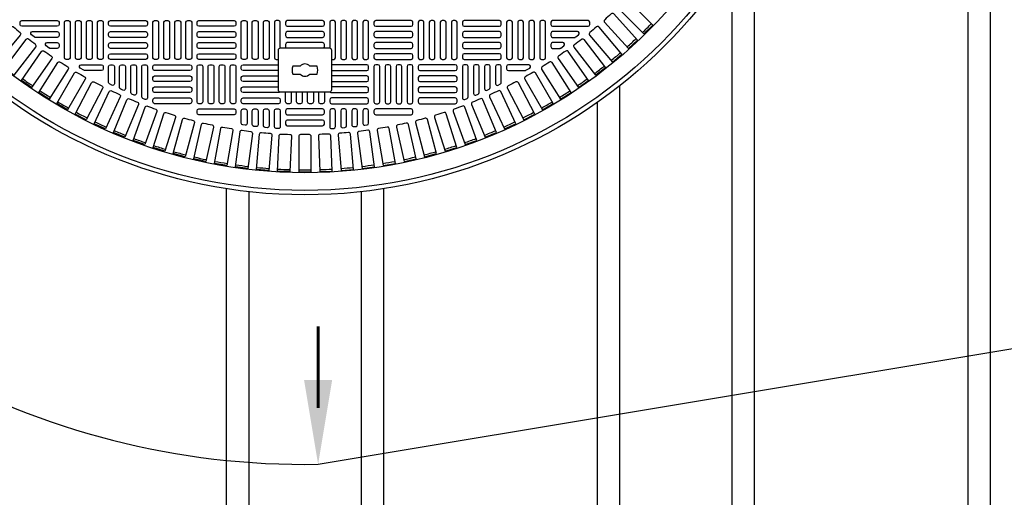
# Model space of a CAD drawing. Extents: x -169 to 2224, y 0 to 2796.
# Tile 463 of 530: x 1517 to 1561, y 1443 to 1464. Entities that reach past the tile are written whole.
import ezdxf

# ---------------------------------------------------------------- set-up
doc = ezdxf.new("R2010")
doc.units = 0
doc.header["$MEASUREMENT"] = 0
for name, color, linetype in [('TANK-MANHOLE-COVER-40', 2, 'CONTINUOUS'), ('TANK-MANHOLE-COVER-HATCH-40', 252, 'CONTINUOUS'), ('TANK-SLOPE', 3, 'CONTINUOUS'), ('TANK-UST-RIB', 7, 'CONTINUOUS')]:
    doc.layers.add(name, color=color, linetype=linetype)

msp = doc.modelspace()

# ---------------------------------------------------------------- linework, layer by layer
at = {"layer": 'TANK-MANHOLE-COVER-40', "color": 2, "linetype": 'Continuous', "flags": 128}
for points in [[(1528.43966, 1460.94829, -0.41421356), (1528.34124, 1461.04672), (1528.34124, 1462.81837, -0.41421356), (1528.43966, 1462.9168), (1530.60502, 1462.9168, -0.41421356), (1530.70344, 1462.81837), (1530.70344, 1461.04672, -0.41421356), (1530.60502, 1460.94829)], [(1529.73344, 1461.75538), (1530.06502, 1461.75538, 0.15910028), (1530.06502, 1462.10971), (1529.73344, 1462.10971, 0.4662524), (1529.31124, 1462.10971), (1528.97966, 1462.10971, 0.15910028), (1528.97966, 1461.75538), (1529.31124, 1461.75538, 0.4662524)]]:
    msp.add_lwpolyline(points, format="xyb", close=True, dxfattribs=at)
at = {"layer": 'TANK-MANHOLE-COVER-40', "color": 4, "linetype": 'Continuous'}
msp.add_circle((1529.52234, 1479.01916), 22.63902, dxfattribs=at)
at = {"layer": 'TANK-MANHOLE-COVER-40', "color": 1, "linetype": 'Continuous'}
msp.add_circle((1529.52234, 1479.01916), 22.44094, dxfattribs=at)
at = {"layer": 'TANK-MANHOLE-COVER-40', "color": 2, "linetype": 'Continuous'}
msp.add_circle((1529.52234, 1479.01916), 21.65354, dxfattribs=at)
at = {"layer": 'TANK-MANHOLE-COVER-HATCH-40', "linetype": 'Continuous'}
for points in [[(1543.7746, 1465.04419, -0.00491171), (1543.49731, 1464.7669, 0.41709369), (1543.49676, 1464.655), (1544.61099, 1463.54076), (1545.00074, 1463.9305), (1543.8865, 1465.04474, 0.41709369), (1543.7746, 1465.04419)], [(1516.54231, 1463.8552, 0.00491171), (1516.84272, 1463.60313, -0.41709369), (1516.85302, 1463.49171), (1515.84013, 1462.2846), (1515.4179, 1462.63889), (1516.43079, 1463.846, -0.41709369), (1516.54231, 1463.8552)], [(1528.41998, 1462.91472), (1528.41998, 1464.05853), (1528.41998, 1464.05853, 0.41421356), (1528.34124, 1464.13727), (1528.24281, 1464.13727), (1528.24281, 1464.13727, 0.41421356), (1528.16407, 1464.05853), (1528.16407, 1462.48373), (1528.16407, 1462.48373, 0.41421356), (1528.24281, 1462.40499), (1528.34124, 1462.40499), (1528.34124, 1462.40499)], [(1530.70344, 1462.40499), (1530.70344, 1462.40499), (1530.80187, 1462.40499, 0.41421356), (1530.88061, 1462.48373), (1530.88061, 1462.48373), (1530.88061, 1464.05853, 0.41421356), (1530.80187, 1464.13727), (1530.80187, 1464.13727), (1530.70344, 1464.13727, 0.41421356), (1530.6247, 1464.05853), (1530.6247, 1464.05853), (1530.6247, 1462.91472)], [(1542.50237, 1463.8552, -0.00491171), (1542.20196, 1463.60313, 0.41709369), (1542.19166, 1463.49171), (1543.20455, 1462.2846), (1543.62678, 1462.63889), (1542.61389, 1463.846, 0.41709369), (1542.50237, 1463.8552)], [(1517.2161, 1463.30346, 0.41709369), (1517.10509, 1463.28939), (1516.14582, 1462.03925), (1516.5831, 1461.70371), (1517.54237, 1462.95386, 0.41709369), (1517.52722, 1463.06473, -0.00491171), (1517.2161, 1463.30346)], [(1517.51806, 1463.38924, -0.16819223), (1517.46938, 1463.40609), (1517.34425, 1463.50452, -0.71204699), (1517.39294, 1463.64514), (1518.49872, 1463.64514), (1518.49872, 1463.64514, -0.41421356), (1518.57746, 1463.5664), (1518.57746, 1463.46798), (1518.57746, 1463.46798, -0.41421356), (1518.49872, 1463.38924), (1517.4908, 1463.38924)], [(1541.52662, 1463.38924, 0.16819223), (1541.5753, 1463.40609), (1541.70042, 1463.50452, 0.71204699), (1541.65174, 1463.64514), (1540.54596, 1463.64514), (1540.54596, 1463.64514, 0.41421356), (1540.46722, 1463.5664), (1540.46722, 1463.46798), (1540.46722, 1463.46798, 0.41421356), (1540.54596, 1463.38924), (1541.55388, 1463.38924)], [(1541.82857, 1463.30346, -0.41709369), (1541.93959, 1463.28939), (1542.89885, 1462.03925), (1542.46157, 1461.70371), (1541.5023, 1462.95386, -0.41709369), (1541.51746, 1463.06473, 0.00491171), (1541.82857, 1463.30346)], [(1518.18416, 1462.89711, -0.15754945), (1518.13808, 1462.912), (1518.00168, 1463.01042, -0.72778796), (1518.04775, 1463.15302), (1518.49872, 1463.15302), (1518.49872, 1463.15302, -0.41421356), (1518.57746, 1463.07428), (1518.57746, 1462.97585), (1518.57746, 1462.97585, -0.41421356), (1518.49872, 1462.89711), (1518.15872, 1462.89711)], [(1530.36182, 1462.9168, 0.21525044), (1530.38848, 1462.97585), (1530.38848, 1463.07428, 0.41421356), (1530.30974, 1463.15302), (1528.73494, 1463.15302, 0.41421356), (1528.6562, 1463.07428), (1528.6562, 1462.97585, 0.21525044), (1528.68285, 1462.9168)], [(1540.86052, 1462.89711, 0.15754945), (1540.90659, 1462.912), (1541.043, 1463.01042, 0.72778796), (1540.99692, 1463.15302), (1540.54596, 1463.15302), (1540.54596, 1463.15302, 0.41421356), (1540.46722, 1463.07428), (1540.46722, 1462.97585), (1540.46722, 1462.97585, 0.41421356), (1540.54596, 1462.89711), (1540.88596, 1462.89711)], [(1517.91333, 1462.78162, 0.00491171), (1518.23456, 1462.55669, -0.41709369), (1518.25453, 1462.44659), (1517.35071, 1461.15579), (1516.89921, 1461.47194), (1517.80303, 1462.76273, -0.41709369), (1517.91333, 1462.78162)], [(1541.13135, 1462.78162, -0.00491171), (1540.81012, 1462.55669, 0.41709369), (1540.79014, 1462.44659), (1541.69397, 1461.15579), (1542.14547, 1461.47194), (1541.24164, 1462.76273, 0.41709369), (1541.13135, 1462.78162)], [(1518.63265, 1462.2907, 0.00491171), (1518.96339, 1462.08, -0.41709369), (1518.98814, 1461.97087), (1518.14148, 1460.64188), (1517.67662, 1460.93803), (1518.52328, 1462.26702, -0.41709369), (1518.63265, 1462.2907)], [(1519.72415, 1461.91286, -0.1342636), (1519.68408, 1461.92382), (1519.51758, 1462.02224, -0.76325856), (1519.55765, 1462.16877), (1520.46722, 1462.16877), (1520.46722, 1462.16877, -0.41421356), (1520.54596, 1462.09003), (1520.54596, 1461.9916), (1520.54596, 1461.9916, -0.41421356), (1520.46722, 1461.91286), (1519.70262, 1461.91286)], [(1528.34124, 1461.91286), (1526.76643, 1461.91286, -0.41421356), (1526.68769, 1461.9916), (1526.68769, 1462.09003, -0.41421356), (1526.76643, 1462.16877), (1528.34124, 1462.16877)], [(1530.70344, 1461.91286), (1532.27824, 1461.91286, 0.41421356), (1532.35698, 1461.9916), (1532.35698, 1462.09003, 0.41421356), (1532.27824, 1462.16877), (1530.70344, 1462.16877)], [(1539.32052, 1461.91286, 0.1342636), (1539.36059, 1461.92382), (1539.5271, 1462.02224, 0.76325856), (1539.48703, 1462.16877), (1538.57746, 1462.16877), (1538.57746, 1462.16877, 0.41421356), (1538.49872, 1462.09003), (1538.49872, 1461.9916), (1538.49872, 1461.9916, 0.41421356), (1538.57746, 1461.91286), (1539.34206, 1461.91286)], [(1540.41203, 1462.2907, -0.00491171), (1540.08129, 1462.08, 0.41709369), (1540.05653, 1461.97087), (1540.90319, 1460.64188), (1541.36806, 1460.93803), (1540.5214, 1462.26702, 0.41709369), (1540.41203, 1462.2907)], [(1519.3727, 1461.83162, 0.00491171), (1519.71231, 1461.63554, -0.41709369), (1519.74181, 1461.5276), (1518.95392, 1460.16294), (1518.47658, 1460.43853), (1519.26447, 1461.80319, -0.41709369), (1519.3727, 1461.83162)], [(1528.34124, 1461.42073), (1526.76643, 1461.42073, -0.41421356), (1526.68769, 1461.49947), (1526.68769, 1461.5979, -0.41421356), (1526.76643, 1461.67664), (1528.34124, 1461.67664)], [(1530.70344, 1461.42073), (1532.27824, 1461.42073, 0.41421356), (1532.35698, 1461.49947), (1532.35698, 1461.5979, 0.41421356), (1532.27824, 1461.67664), (1530.70344, 1461.67664)], [(1539.67198, 1461.83162, -0.00491171), (1539.33236, 1461.63554, 0.41709369), (1539.30287, 1461.5276), (1540.09076, 1460.16294), (1540.56809, 1460.43853), (1539.78021, 1461.80319, 0.41709369), (1539.67198, 1461.83162)], [(1520.13207, 1461.40526, 0.00491171), (1520.47991, 1461.22418, -0.41709369), (1520.51409, 1461.11763), (1519.78648, 1459.7199), (1519.29757, 1459.97441), (1520.02518, 1461.37213, -0.41709369), (1520.13207, 1461.40526)], [(1528.40106, 1460.95615, -0.21912867), (1528.34124, 1460.92861), (1526.76643, 1460.92861), (1526.76643, 1460.92861, -0.41421356), (1526.68769, 1461.00735), (1526.68769, 1461.10577), (1526.68769, 1461.10577, -0.41421356), (1526.76643, 1461.18451), (1528.34124, 1461.18451), (1528.34124, 1461.18451)], [(1530.64362, 1460.95615, 0.21912867), (1530.70344, 1460.92861), (1532.27824, 1460.92861), (1532.27824, 1460.92861, 0.41421356), (1532.35698, 1461.00735), (1532.35698, 1461.10577), (1532.35698, 1461.10577, 0.41421356), (1532.27824, 1461.18451), (1530.70344, 1461.18451), (1530.70344, 1461.18451)], [(1538.91261, 1461.40526, -0.00491171), (1538.56476, 1461.22418, 0.41709369), (1538.53059, 1461.11763), (1539.2582, 1459.7199), (1539.7471, 1459.97441), (1539.01949, 1461.37213, 0.41709369), (1538.91261, 1461.40526)], [(1520.90931, 1461.01242, 0.00491171), (1521.26472, 1460.84669, -0.41709369), (1521.30351, 1460.74173), (1520.63756, 1459.3136), (1520.13802, 1459.54654), (1520.80397, 1460.97467, -0.41709369), (1520.90931, 1461.01242)], [(1528.9121, 1460.94829), (1528.9121, 1460.51522, -0.41421356), (1528.83336, 1460.43648), (1528.73494, 1460.43648, -0.41421356), (1528.6562, 1460.51522), (1528.6562, 1460.94829)], [(1529.40423, 1460.94829), (1529.40423, 1460.51522, -0.41421356), (1529.32549, 1460.43648), (1529.22706, 1460.43648, -0.41421356), (1529.14832, 1460.51522), (1529.14832, 1460.94829)], [(1529.89635, 1460.94829), (1529.89635, 1460.51522, -0.41421356), (1529.81761, 1460.43648), (1529.71919, 1460.43648, -0.41421356), (1529.64045, 1460.51522), (1529.64045, 1460.94829)], [(1530.38848, 1460.94829), (1530.38848, 1460.51522, -0.41421356), (1530.30974, 1460.43648), (1530.21131, 1460.43648, -0.41421356), (1530.13257, 1460.51522), (1530.13257, 1460.94829)], [(1538.13536, 1461.01242, -0.00491171), (1537.77995, 1460.84669, 0.41709369), (1537.74116, 1460.74173), (1538.40711, 1459.3136), (1538.90665, 1459.54654), (1538.2407, 1460.97467, 0.41709369), (1538.13536, 1461.01242)], [(1521.70295, 1460.65387, 0.00491171), (1522.06526, 1460.5038, -0.41709369), (1522.10859, 1460.40062), (1521.50556, 1458.9448), (1520.99634, 1459.15573), (1521.59936, 1460.61155, -0.41709369), (1521.70295, 1460.65387)], [(1522.51148, 1460.33027, 0.00491171), (1522.87998, 1460.19615, -0.41709369), (1522.92777, 1460.09496), (1522.38883, 1458.61422), (1521.87089, 1458.80274), (1522.40983, 1460.28348, -0.41709369), (1522.51148, 1460.33027)], [(1536.5332, 1460.33027, -0.00491171), (1536.16469, 1460.19615, 0.41709369), (1536.11691, 1460.09496), (1536.65585, 1458.61422), (1537.17379, 1458.80274), (1536.63485, 1460.28348, 0.41709369), (1536.5332, 1460.33027)], [(1537.34172, 1460.65387, -0.00491171), (1536.97942, 1460.5038, 0.41709369), (1536.93609, 1460.40062), (1537.53911, 1458.9448), (1538.04834, 1459.15573), (1537.44532, 1460.61155, 0.41709369), (1537.34172, 1460.65387)], [(1523.33335, 1460.04225, 0.00491171), (1523.70735, 1459.92433, -0.41709369), (1523.75951, 1459.82532), (1523.28567, 1458.32248), (1522.76, 1458.48823), (1523.23384, 1459.99107, -0.41709369), (1523.33335, 1460.04225)], [(1524.167, 1459.79035, 0.00491171), (1524.54579, 1459.68885, -0.41709369), (1524.60222, 1459.59222), (1524.19438, 1458.07014), (1523.66198, 1458.2128), (1524.06982, 1459.73488, -0.41709369), (1524.167, 1459.79035)], [(1534.87768, 1459.79035, -0.00491171), (1534.49888, 1459.68885, 0.41709369), (1534.44246, 1459.59222), (1534.8503, 1458.07014), (1535.3827, 1458.2128), (1534.97486, 1459.73488, 0.41709369), (1534.87768, 1459.79035)], [(1535.71133, 1460.04225, -0.00491171), (1535.33732, 1459.92433, 0.41709369), (1535.28517, 1459.82532), (1535.75901, 1458.32248), (1536.28468, 1458.48823), (1535.81084, 1459.99107, 0.41709369), (1535.71133, 1460.04225)], [(1525.01085, 1459.57506, 0.00491171), (1525.3937, 1459.49018, -0.41709369), (1525.45429, 1459.3961), (1525.11323, 1457.85768), (1524.57512, 1457.97698), (1524.91618, 1459.5154, -0.41709369), (1525.01085, 1459.57506)], [(1525.86328, 1459.39677, 0.00491171), (1526.24948, 1459.32868, -0.41709369), (1526.31411, 1459.23733), (1526.04048, 1457.6855), (1525.49767, 1457.78121), (1525.7713, 1459.33304, -0.41709369), (1525.86328, 1459.39677)], [(1533.1814, 1459.39677, -0.00491171), (1532.7952, 1459.32868, 0.41709369), (1532.73057, 1459.23733), (1533.0042, 1457.6855), (1533.547, 1457.78121), (1533.27337, 1459.33304, 0.41709369), (1533.1814, 1459.39677)], [(1534.03383, 1459.57506, -0.00491171), (1533.65097, 1459.49018, 0.41709369), (1533.59038, 1459.3961), (1533.93144, 1457.85768), (1534.46956, 1457.97698), (1534.1285, 1459.5154, 0.41709369), (1534.03383, 1459.57506)], [(1526.72268, 1459.25584, 0.00491171), (1527.11148, 1459.20466, -0.41709369), (1527.18003, 1459.11622), (1526.97436, 1457.55393), (1526.42789, 1457.62587), (1526.63357, 1459.18816, -0.41709369), (1526.72268, 1459.25584)], [(1527.58741, 1459.15253, 0.00491171), (1527.97807, 1459.11836, -0.41709369), (1528.05042, 1459.03299), (1527.91308, 1457.46322), (1527.364, 1457.51125), (1527.50133, 1459.08103, -0.41709369), (1527.58741, 1459.15253)], [(1528.45582, 1459.08704, 0.00491171), (1528.8476, 1459.06994, -0.41709369), (1528.9236, 1458.98781), (1528.85487, 1457.41354), (1528.30421, 1457.43758), (1528.37295, 1459.01185, -0.41709369), (1528.45582, 1459.08704)], [(1529.71842, 1459.05949, -0.00491171), (1529.32626, 1459.05949, 0.41709369), (1529.24675, 1458.98076), (1529.24675, 1457.40499), (1529.79793, 1457.40499), (1529.79793, 1458.98076, 0.41709369), (1529.71842, 1459.05949)], [(1530.58886, 1459.08704, -0.00491171), (1530.19708, 1459.06994, 0.41709369), (1530.12107, 1458.98781), (1530.18981, 1457.41354), (1530.74046, 1457.43758), (1530.67173, 1459.01185, 0.41709369), (1530.58886, 1459.08704)], [(1531.45727, 1459.15253, -0.00491171), (1531.06661, 1459.11836, 0.41709369), (1530.99426, 1459.03299), (1531.1316, 1457.46322), (1531.68068, 1457.51125), (1531.54334, 1459.08103, 0.41709369), (1531.45727, 1459.15253)], [(1532.322, 1459.25584, -0.00491171), (1531.9332, 1459.20466, 0.41709369), (1531.86464, 1459.11622), (1532.07032, 1457.55393), (1532.61679, 1457.62587), (1532.41111, 1459.18816, 0.41709369), (1532.322, 1459.25584)]]:
    msp.add_lwpolyline(points, format="xyb", dxfattribs=at)
for points in [[(1542.8569, 1464.05911), (1543.92148, 1462.89733), (1544.32785, 1463.26971), (1543.26327, 1464.43149, 0.41709369), (1543.15146, 1464.43582, -0.00491171), (1542.86233, 1464.17088, 0.41709369)], [(1518.57746, 1463.9601, -0.41421356), (1518.49872, 1463.88136), (1516.92391, 1463.88136, -0.41421356), (1516.84517, 1463.9601), (1516.84517, 1464.05853, -0.41421356), (1516.92391, 1464.13727), (1518.49872, 1464.13727, -0.41421356), (1518.57746, 1464.05853)], [(1528.6562, 1463.9601, 0.41421356), (1528.73494, 1463.88136), (1530.30974, 1463.88136, 0.41421356), (1530.38848, 1463.9601), (1530.38848, 1464.05853, 0.41421356), (1530.30974, 1464.13727), (1528.73494, 1464.13727, 0.41421356), (1528.6562, 1464.05853)], [(1540.46722, 1463.9601, 0.41421356), (1540.54596, 1463.88136), (1542.12076, 1463.88136, 0.41421356), (1542.1995, 1463.9601), (1542.1995, 1464.05853, 0.41421356), (1542.12076, 1464.13727), (1540.54596, 1464.13727, 0.41421356), (1540.46722, 1464.05853)], [(1528.6562, 1463.46798, 0.41421356), (1528.73494, 1463.38924), (1530.30974, 1463.38924, 0.41421356), (1530.38848, 1463.46798), (1530.38848, 1463.5664, 0.41421356), (1530.30974, 1463.64514), (1528.73494, 1463.64514, 0.41421356), (1528.6562, 1463.5664)], [(1520.78218, 1461.38237), (1520.78218, 1462.09003), (1520.78218, 1462.09003, -0.41421356), (1520.86092, 1462.16877), (1520.95935, 1462.16877), (1520.95935, 1462.16877, -0.41421356), (1521.03809, 1462.09003), (1521.03809, 1461.32554, -0.57735027), (1520.91998, 1461.25735), (1520.82155, 1461.31418, -0.26794919)], [(1521.27431, 1461.1529), (1521.27431, 1462.09003), (1521.27431, 1462.09003, -0.41421356), (1521.35305, 1462.16877), (1521.45147, 1462.16877), (1521.45147, 1462.16877, -0.41421356), (1521.53021, 1462.09003), (1521.53021, 1461.10843, -0.54471323), (1521.41906, 1461.03667), (1521.32063, 1461.08114, -0.2947387)], [(1521.76643, 1460.93597), (1521.76643, 1462.09003), (1521.76643, 1462.09003, -0.41421356), (1521.84517, 1462.16877), (1521.9436, 1462.16877), (1521.9436, 1462.16877, -0.41421356), (1522.02234, 1462.09003), (1522.02234, 1460.89469, -0.53592322), (1521.91315, 1460.82208), (1521.81472, 1460.86336, -0.30214843)], [(1522.25856, 1460.73486), (1522.25856, 1462.09003), (1522.25856, 1462.09003, -0.41421356), (1522.3373, 1462.16877), (1522.43572, 1462.16877), (1522.43572, 1462.16877, -0.41421356), (1522.51446, 1462.09003), (1522.51446, 1460.69666, -0.52729524), (1522.40724, 1460.62325), (1522.30881, 1460.66145, -0.30950451)], [(1536.78612, 1460.73486), (1536.78612, 1462.09003), (1536.78612, 1462.09003, 0.41421356), (1536.70738, 1462.16877), (1536.60895, 1462.16877), (1536.60895, 1462.16877, 0.41421356), (1536.53021, 1462.09003), (1536.53021, 1460.69666, 0.52729524), (1536.63744, 1460.62325), (1536.73586, 1460.66145, 0.30950451)], [(1537.27824, 1460.93597), (1537.27824, 1462.09003), (1537.27824, 1462.09003, 0.41421356), (1537.1995, 1462.16877), (1537.10108, 1462.16877), (1537.10108, 1462.16877, 0.41421356), (1537.02234, 1462.09003), (1537.02234, 1460.89469, 0.53592322), (1537.13153, 1460.82208), (1537.22996, 1460.86336, 0.30214843)], [(1537.77037, 1461.1529), (1537.77037, 1462.09003), (1537.77037, 1462.09003, 0.41421356), (1537.69163, 1462.16877), (1537.5932, 1462.16877), (1537.5932, 1462.16877, 0.41421356), (1537.51446, 1462.09003), (1537.51446, 1461.10843, 0.54471323), (1537.62562, 1461.03667), (1537.72405, 1461.08114, 0.2947387)], [(1538.2625, 1461.38237), (1538.2625, 1462.09003), (1538.2625, 1462.09003, 0.41421356), (1538.18376, 1462.16877), (1538.08533, 1462.16877), (1538.08533, 1462.16877, 0.41421356), (1538.00659, 1462.09003), (1538.00659, 1461.32554, 0.57735027), (1538.1247, 1461.25735), (1538.22313, 1461.31418, 0.26794919)], [(1526.45147, 1460.0231, -0.41421356), (1526.37273, 1459.94436), (1524.79793, 1459.94436, -0.41421356), (1524.71919, 1460.0231), (1524.71919, 1460.12152, -0.41421356), (1524.79793, 1460.20026), (1526.37273, 1460.20026, -0.41421356), (1526.45147, 1460.12152)], [(1526.68769, 1459.56808), (1526.68769, 1460.12152), (1526.68769, 1460.12152, -0.41421356), (1526.76643, 1460.20026), (1526.86486, 1460.20026), (1526.86486, 1460.20026, -0.41421356), (1526.9436, 1460.12152), (1526.9436, 1459.55445, -0.45513358), (1526.85405, 1459.47645), (1526.75563, 1459.49009, -0.37444426)], [(1527.17982, 1459.50469), (1527.17982, 1460.12152), (1527.17982, 1460.12152, -0.41421356), (1527.25856, 1460.20026), (1527.35698, 1460.20026), (1527.35698, 1460.20026, -0.41421356), (1527.43572, 1460.12152), (1527.43572, 1459.49357, -0.44756586), (1527.34814, 1459.41533), (1527.24972, 1459.42645, -0.38162971)], [(1527.67194, 1459.45388), (1527.67194, 1460.12152), (1527.67194, 1460.12152, -0.41421356), (1527.75068, 1460.20026), (1527.84911, 1460.20026), (1527.84911, 1460.20026, -0.41421356), (1527.92785, 1460.12152), (1527.92785, 1459.44525, -0.44006189), (1527.84223, 1459.36681), (1527.74381, 1459.37544, -0.3888292)], [(1528.16407, 1459.41554), (1528.16407, 1460.12152), (1528.16407, 1460.12152, -0.41421356), (1528.24281, 1460.20026), (1528.34124, 1460.20026), (1528.34124, 1460.20026, -0.41421356), (1528.41998, 1460.12152), (1528.41998, 1459.40939, -0.43261554), (1528.33632, 1459.33081), (1528.2379, 1459.33696, -0.39604796)], [(1528.6562, 1460.0231, 0.41421356), (1528.73494, 1459.94436), (1530.30974, 1459.94436, 0.41421356), (1530.38848, 1460.0231), (1530.38848, 1460.12152, 0.41421356), (1530.30974, 1460.20026), (1528.73494, 1460.20026, 0.41421356), (1528.6562, 1460.12152)], [(1530.88061, 1459.41554), (1530.88061, 1460.12152), (1530.88061, 1460.12152, 0.41421356), (1530.80187, 1460.20026), (1530.70344, 1460.20026), (1530.70344, 1460.20026, 0.41421356), (1530.6247, 1460.12152), (1530.6247, 1459.40939, 0.43261554), (1530.70835, 1459.33081), (1530.80678, 1459.33696, 0.39604796)], [(1531.37273, 1459.45388), (1531.37273, 1460.12152), (1531.37273, 1460.12152, 0.41421356), (1531.29399, 1460.20026), (1531.19557, 1460.20026), (1531.19557, 1460.20026, 0.41421356), (1531.11683, 1460.12152), (1531.11683, 1459.44525, 0.44006189), (1531.20244, 1459.36681), (1531.30087, 1459.37544, 0.3888292)], [(1531.86486, 1459.50469), (1531.86486, 1460.12152), (1531.86486, 1460.12152, 0.41421356), (1531.78612, 1460.20026), (1531.68769, 1460.20026), (1531.68769, 1460.20026, 0.41421356), (1531.60895, 1460.12152), (1531.60895, 1459.49357, 0.44756586), (1531.69653, 1459.41533), (1531.79496, 1459.42645, 0.38162971)], [(1532.35698, 1459.56808), (1532.35698, 1460.12152), (1532.35698, 1460.12152, 0.41421356), (1532.27824, 1460.20026), (1532.17982, 1460.20026), (1532.17982, 1460.20026, 0.41421356), (1532.10108, 1460.12152), (1532.10108, 1459.55445, 0.45513358), (1532.19062, 1459.47645), (1532.28905, 1459.49009, 0.37444426)], [(1532.5932, 1460.0231, 0.41421356), (1532.67194, 1459.94436), (1534.24675, 1459.94436, 0.41421356), (1534.32549, 1460.0231), (1534.32549, 1460.12152, 0.41421356), (1534.24675, 1460.20026), (1532.67194, 1460.20026, 0.41421356), (1532.5932, 1460.12152)], [(1528.6562, 1459.53097, 0.41421356), (1528.73494, 1459.45223), (1530.30974, 1459.45223, 0.41421356), (1530.38848, 1459.53097), (1530.38848, 1459.6294, 0.41421356), (1530.30974, 1459.70814), (1528.73494, 1459.70814, 0.41421356), (1528.6562, 1459.6294)]]:
    msp.add_lwpolyline(points, format="xyb", close=True, dxfattribs=at)
at = {"layer": 'TANK-MANHOLE-COVER-HATCH-40', "linetype": 'Continuous', "flags": 128}
for points in [[(1518.99084, 1464.13727, -0.41421356), (1519.06958, 1464.05853), (1519.06958, 1462.48373, -0.41421356), (1518.99084, 1462.40499), (1518.89242, 1462.40499, -0.41421356), (1518.81368, 1462.48373), (1518.81368, 1464.05853, -0.41421356), (1518.89242, 1464.13727)], [(1519.48297, 1464.13727, -0.41421356), (1519.56171, 1464.05853), (1519.56171, 1462.48373, -0.41421356), (1519.48297, 1462.40499), (1519.38454, 1462.40499, -0.41421356), (1519.3058, 1462.48373), (1519.3058, 1464.05853, -0.41421356), (1519.38454, 1464.13727)], [(1519.97509, 1464.13727, -0.41421356), (1520.05383, 1464.05853), (1520.05383, 1462.48373, -0.41421356), (1519.97509, 1462.40499), (1519.87667, 1462.40499, -0.41421356), (1519.79793, 1462.48373), (1519.79793, 1464.05853, -0.41421356), (1519.87667, 1464.13727)], [(1520.46722, 1464.13727, -0.41421356), (1520.54596, 1464.05853), (1520.54596, 1462.48373, -0.41421356), (1520.46722, 1462.40499), (1520.36879, 1462.40499, -0.41421356), (1520.29005, 1462.48373), (1520.29005, 1464.05853, -0.41421356), (1520.36879, 1464.13727)], [(1522.51446, 1463.9601, -0.41421356), (1522.43572, 1463.88136), (1520.86092, 1463.88136, -0.41421356), (1520.78218, 1463.9601), (1520.78218, 1464.05853, -0.41421356), (1520.86092, 1464.13727), (1522.43572, 1464.13727, -0.41421356), (1522.51446, 1464.05853)], [(1522.92785, 1464.13727, -0.41421356), (1523.00659, 1464.05853), (1523.00659, 1462.48373, -0.41421356), (1522.92785, 1462.40499), (1522.82942, 1462.40499, -0.41421356), (1522.75068, 1462.48373), (1522.75068, 1464.05853, -0.41421356), (1522.82942, 1464.13727)], [(1523.41998, 1464.13727, -0.41421356), (1523.49872, 1464.05853), (1523.49872, 1462.48373, -0.41421356), (1523.41998, 1462.40499), (1523.32155, 1462.40499, -0.41421356), (1523.24281, 1462.48373), (1523.24281, 1464.05853, -0.41421356), (1523.32155, 1464.13727)], [(1523.9121, 1464.13727, -0.41421356), (1523.99084, 1464.05853), (1523.99084, 1462.48373, -0.41421356), (1523.9121, 1462.40499), (1523.81368, 1462.40499, -0.41421356), (1523.73494, 1462.48373), (1523.73494, 1464.05853, -0.41421356), (1523.81368, 1464.13727)], [(1524.40423, 1464.13727, -0.41421356), (1524.48297, 1464.05853), (1524.48297, 1462.48373, -0.41421356), (1524.40423, 1462.40499), (1524.3058, 1462.40499, -0.41421356), (1524.22706, 1462.48373), (1524.22706, 1464.05853, -0.41421356), (1524.3058, 1464.13727)], [(1526.45147, 1463.9601, -0.41421356), (1526.37273, 1463.88136), (1524.79793, 1463.88136, -0.41421356), (1524.71919, 1463.9601), (1524.71919, 1464.05853, -0.41421356), (1524.79793, 1464.13727), (1526.37273, 1464.13727, -0.41421356), (1526.45147, 1464.05853)], [(1526.86486, 1464.13727, -0.41421356), (1526.9436, 1464.05853), (1526.9436, 1462.48373, -0.41421356), (1526.86486, 1462.40499), (1526.76643, 1462.40499, -0.41421356), (1526.68769, 1462.48373), (1526.68769, 1464.05853, -0.41421356), (1526.76643, 1464.13727)], [(1527.35698, 1464.13727, -0.41421356), (1527.43572, 1464.05853), (1527.43572, 1462.48373, -0.41421356), (1527.35698, 1462.40499), (1527.25856, 1462.40499, -0.41421356), (1527.17982, 1462.48373), (1527.17982, 1464.05853, -0.41421356), (1527.25856, 1464.13727)], [(1527.84911, 1464.13727, -0.41421356), (1527.92785, 1464.05853), (1527.92785, 1462.48373, -0.41421356), (1527.84911, 1462.40499), (1527.75068, 1462.40499, -0.41421356), (1527.67194, 1462.48373), (1527.67194, 1464.05853, -0.41421356), (1527.75068, 1464.13727)], [(1531.19557, 1464.13727, 0.41421356), (1531.11683, 1464.05853), (1531.11683, 1462.48373, 0.41421356), (1531.19557, 1462.40499), (1531.29399, 1462.40499, 0.41421356), (1531.37273, 1462.48373), (1531.37273, 1464.05853, 0.41421356), (1531.29399, 1464.13727)], [(1531.68769, 1464.13727, 0.41421356), (1531.60895, 1464.05853), (1531.60895, 1462.48373, 0.41421356), (1531.68769, 1462.40499), (1531.78612, 1462.40499, 0.41421356), (1531.86486, 1462.48373), (1531.86486, 1464.05853, 0.41421356), (1531.78612, 1464.13727)], [(1532.17982, 1464.13727, 0.41421356), (1532.10108, 1464.05853), (1532.10108, 1462.48373, 0.41421356), (1532.17982, 1462.40499), (1532.27824, 1462.40499, 0.41421356), (1532.35698, 1462.48373), (1532.35698, 1464.05853, 0.41421356), (1532.27824, 1464.13727)], [(1532.5932, 1463.9601, 0.41421356), (1532.67194, 1463.88136), (1534.24675, 1463.88136, 0.41421356), (1534.32549, 1463.9601), (1534.32549, 1464.05853, 0.41421356), (1534.24675, 1464.13727), (1532.67194, 1464.13727, 0.41421356), (1532.5932, 1464.05853)], [(1534.64045, 1464.13727, 0.41421356), (1534.56171, 1464.05853), (1534.56171, 1462.48373, 0.41421356), (1534.64045, 1462.40499), (1534.73887, 1462.40499, 0.41421356), (1534.81761, 1462.48373), (1534.81761, 1464.05853, 0.41421356), (1534.73887, 1464.13727)], [(1535.13257, 1464.13727, 0.41421356), (1535.05383, 1464.05853), (1535.05383, 1462.48373, 0.41421356), (1535.13257, 1462.40499), (1535.231, 1462.40499, 0.41421356), (1535.30974, 1462.48373), (1535.30974, 1464.05853, 0.41421356), (1535.231, 1464.13727)], [(1535.6247, 1464.13727, 0.41421356), (1535.54596, 1464.05853), (1535.54596, 1462.48373, 0.41421356), (1535.6247, 1462.40499), (1535.72313, 1462.40499, 0.41421356), (1535.80187, 1462.48373), (1535.80187, 1464.05853, 0.41421356), (1535.72313, 1464.13727)], [(1536.11683, 1464.13727, 0.41421356), (1536.03809, 1464.05853), (1536.03809, 1462.48373, 0.41421356), (1536.11683, 1462.40499), (1536.21525, 1462.40499, 0.41421356), (1536.29399, 1462.48373), (1536.29399, 1464.05853, 0.41421356), (1536.21525, 1464.13727)], [(1536.53021, 1463.9601, 0.41421356), (1536.60895, 1463.88136), (1538.18376, 1463.88136, 0.41421356), (1538.2625, 1463.9601), (1538.2625, 1464.05853, 0.41421356), (1538.18376, 1464.13727), (1536.60895, 1464.13727, 0.41421356), (1536.53021, 1464.05853)], [(1538.57746, 1464.13727, 0.41421356), (1538.49872, 1464.05853), (1538.49872, 1462.48373, 0.41421356), (1538.57746, 1462.40499), (1538.67588, 1462.40499, 0.41421356), (1538.75462, 1462.48373), (1538.75462, 1464.05853, 0.41421356), (1538.67588, 1464.13727)], [(1539.06958, 1464.13727, 0.41421356), (1538.99084, 1464.05853), (1538.99084, 1462.48373, 0.41421356), (1539.06958, 1462.40499), (1539.16801, 1462.40499, 0.41421356), (1539.24675, 1462.48373), (1539.24675, 1464.05853, 0.41421356), (1539.16801, 1464.13727)], [(1539.56171, 1464.13727, 0.41421356), (1539.48297, 1464.05853), (1539.48297, 1462.48373, 0.41421356), (1539.56171, 1462.40499), (1539.66013, 1462.40499, 0.41421356), (1539.73887, 1462.48373), (1539.73887, 1464.05853, 0.41421356), (1539.66013, 1464.13727)], [(1540.05383, 1464.13727, 0.41421356), (1539.97509, 1464.05853), (1539.97509, 1462.48373, 0.41421356), (1540.05383, 1462.40499), (1540.15226, 1462.40499, 0.41421356), (1540.231, 1462.48373), (1540.231, 1464.05853, 0.41421356), (1540.15226, 1464.13727)], [(1522.51446, 1463.46798, -0.41421356), (1522.43572, 1463.38924), (1520.86092, 1463.38924, -0.41421356), (1520.78218, 1463.46798), (1520.78218, 1463.5664, -0.41421356), (1520.86092, 1463.64514), (1522.43572, 1463.64514, -0.41421356), (1522.51446, 1463.5664)], [(1526.45147, 1463.46798, -0.41421356), (1526.37273, 1463.38924), (1524.79793, 1463.38924, -0.41421356), (1524.71919, 1463.46798), (1524.71919, 1463.5664, -0.41421356), (1524.79793, 1463.64514), (1526.37273, 1463.64514, -0.41421356), (1526.45147, 1463.5664)], [(1532.5932, 1463.46798, 0.41421356), (1532.67194, 1463.38924), (1534.24675, 1463.38924, 0.41421356), (1534.32549, 1463.46798), (1534.32549, 1463.5664, 0.41421356), (1534.24675, 1463.64514), (1532.67194, 1463.64514, 0.41421356), (1532.5932, 1463.5664)], [(1536.53021, 1463.46798, 0.41421356), (1536.60895, 1463.38924), (1538.18376, 1463.38924, 0.41421356), (1538.2625, 1463.46798), (1538.2625, 1463.5664, 0.41421356), (1538.18376, 1463.64514), (1536.60895, 1463.64514, 0.41421356), (1536.53021, 1463.5664)], [(1522.51446, 1462.97585, -0.41421356), (1522.43572, 1462.89711), (1520.86092, 1462.89711, -0.41421356), (1520.78218, 1462.97585), (1520.78218, 1463.07428, -0.41421356), (1520.86092, 1463.15302), (1522.43572, 1463.15302, -0.41421356), (1522.51446, 1463.07428)], [(1526.45147, 1462.97585, -0.41421356), (1526.37273, 1462.89711), (1524.79793, 1462.89711, -0.41421356), (1524.71919, 1462.97585), (1524.71919, 1463.07428, -0.41421356), (1524.79793, 1463.15302), (1526.37273, 1463.15302, -0.41421356), (1526.45147, 1463.07428)], [(1532.5932, 1462.97585, 0.41421356), (1532.67194, 1462.89711), (1534.24675, 1462.89711, 0.41421356), (1534.32549, 1462.97585), (1534.32549, 1463.07428, 0.41421356), (1534.24675, 1463.15302), (1532.67194, 1463.15302, 0.41421356), (1532.5932, 1463.07428)], [(1536.53021, 1462.97585, 0.41421356), (1536.60895, 1462.89711), (1538.18376, 1462.89711, 0.41421356), (1538.2625, 1462.97585), (1538.2625, 1463.07428, 0.41421356), (1538.18376, 1463.15302), (1536.60895, 1463.15302, 0.41421356), (1536.53021, 1463.07428)], [(1522.51446, 1462.48373, -0.41421356), (1522.43572, 1462.40499), (1520.86092, 1462.40499, -0.41421356), (1520.78218, 1462.48373), (1520.78218, 1462.58215, -0.41421356), (1520.86092, 1462.66089), (1522.43572, 1462.66089, -0.41421356), (1522.51446, 1462.58215)], [(1526.45147, 1462.48373, -0.41421356), (1526.37273, 1462.40499), (1524.79793, 1462.40499, -0.41421356), (1524.71919, 1462.48373), (1524.71919, 1462.58215, -0.41421356), (1524.79793, 1462.66089), (1526.37273, 1462.66089, -0.41421356), (1526.45147, 1462.58215)], [(1532.5932, 1462.48373, 0.41421356), (1532.67194, 1462.40499), (1534.24675, 1462.40499, 0.41421356), (1534.32549, 1462.48373), (1534.32549, 1462.58215, 0.41421356), (1534.24675, 1462.66089), (1532.67194, 1462.66089, 0.41421356), (1532.5932, 1462.58215)], [(1536.53021, 1462.48373, 0.41421356), (1536.60895, 1462.40499), (1538.18376, 1462.40499, 0.41421356), (1538.2625, 1462.48373), (1538.2625, 1462.58215, 0.41421356), (1538.18376, 1462.66089), (1536.60895, 1462.66089, 0.41421356), (1536.53021, 1462.58215)], [(1522.75068, 1462.09003, -0.41421356), (1522.82942, 1462.16877), (1524.40423, 1462.16877, -0.41421356), (1524.48297, 1462.09003), (1524.48297, 1461.9916, -0.41421356), (1524.40423, 1461.91286), (1522.82942, 1461.91286, -0.41421356), (1522.75068, 1461.9916)], [(1524.89635, 1462.16877, -0.41421356), (1524.97509, 1462.09003), (1524.97509, 1460.51522, -0.41421356), (1524.89635, 1460.43648), (1524.79793, 1460.43648, -0.41421356), (1524.71919, 1460.51522), (1524.71919, 1462.09003, -0.41421356), (1524.79793, 1462.16877)], [(1525.38848, 1462.16877, -0.41421356), (1525.46722, 1462.09003), (1525.46722, 1460.51522, -0.41421356), (1525.38848, 1460.43648), (1525.29005, 1460.43648, -0.41421356), (1525.21131, 1460.51522), (1525.21131, 1462.09003, -0.41421356), (1525.29005, 1462.16877)], [(1525.88061, 1462.16877, -0.41421356), (1525.95935, 1462.09003), (1525.95935, 1460.51522, -0.41421356), (1525.88061, 1460.43648), (1525.78218, 1460.43648, -0.41421356), (1525.70344, 1460.51522), (1525.70344, 1462.09003, -0.41421356), (1525.78218, 1462.16877)], [(1526.37273, 1462.16877, -0.41421356), (1526.45147, 1462.09003), (1526.45147, 1460.51522, -0.41421356), (1526.37273, 1460.43648), (1526.27431, 1460.43648, -0.41421356), (1526.19557, 1460.51522), (1526.19557, 1462.09003, -0.41421356), (1526.27431, 1462.16877)], [(1532.67194, 1462.16877, 0.41421356), (1532.5932, 1462.09003), (1532.5932, 1460.51522, 0.41421356), (1532.67194, 1460.43648), (1532.77037, 1460.43648, 0.41421356), (1532.84911, 1460.51522), (1532.84911, 1462.09003, 0.41421356), (1532.77037, 1462.16877)], [(1533.16407, 1462.16877, 0.41421356), (1533.08533, 1462.09003), (1533.08533, 1460.51522, 0.41421356), (1533.16407, 1460.43648), (1533.2625, 1460.43648, 0.41421356), (1533.34124, 1460.51522), (1533.34124, 1462.09003, 0.41421356), (1533.2625, 1462.16877)], [(1533.6562, 1462.16877, 0.41421356), (1533.57746, 1462.09003), (1533.57746, 1460.51522, 0.41421356), (1533.6562, 1460.43648), (1533.75462, 1460.43648, 0.41421356), (1533.83336, 1460.51522), (1533.83336, 1462.09003, 0.41421356), (1533.75462, 1462.16877)], [(1534.14832, 1462.16877, 0.41421356), (1534.06958, 1462.09003), (1534.06958, 1460.51522, 0.41421356), (1534.14832, 1460.43648), (1534.24675, 1460.43648, 0.41421356), (1534.32549, 1460.51522), (1534.32549, 1462.09003, 0.41421356), (1534.24675, 1462.16877)], [(1536.29399, 1462.09003, 0.41421356), (1536.21525, 1462.16877), (1534.64045, 1462.16877, 0.41421356), (1534.56171, 1462.09003), (1534.56171, 1461.9916, 0.41421356), (1534.64045, 1461.91286), (1536.21525, 1461.91286, 0.41421356), (1536.29399, 1461.9916)], [(1522.75068, 1461.5979, -0.41421356), (1522.82942, 1461.67664), (1524.40423, 1461.67664, -0.41421356), (1524.48297, 1461.5979), (1524.48297, 1461.49947, -0.41421356), (1524.40423, 1461.42073), (1522.82942, 1461.42073, -0.41421356), (1522.75068, 1461.49947)], [(1536.29399, 1461.5979, 0.41421356), (1536.21525, 1461.67664), (1534.64045, 1461.67664, 0.41421356), (1534.56171, 1461.5979), (1534.56171, 1461.49947, 0.41421356), (1534.64045, 1461.42073), (1536.21525, 1461.42073, 0.41421356), (1536.29399, 1461.49947)], [(1522.75068, 1461.10577, -0.41421356), (1522.82942, 1461.18451), (1524.40423, 1461.18451, -0.41421356), (1524.48297, 1461.10577), (1524.48297, 1461.00735, -0.41421356), (1524.40423, 1460.92861), (1522.82942, 1460.92861, -0.41421356), (1522.75068, 1461.00735)], [(1536.29399, 1461.10577, 0.41421356), (1536.21525, 1461.18451), (1534.64045, 1461.18451, 0.41421356), (1534.56171, 1461.10577), (1534.56171, 1461.00735, 0.41421356), (1534.64045, 1460.92861), (1536.21525, 1460.92861, 0.41421356), (1536.29399, 1461.00735)], [(1522.75068, 1460.61365, -0.41421356), (1522.82942, 1460.69239), (1524.40423, 1460.69239, -0.41421356), (1524.48297, 1460.61365), (1524.48297, 1460.51522, -0.41421356), (1524.40423, 1460.43648), (1522.82942, 1460.43648, -0.41421356), (1522.75068, 1460.51522)], [(1526.68769, 1460.61365, -0.41421356), (1526.76643, 1460.69239), (1528.34124, 1460.69239, -0.41421356), (1528.41998, 1460.61365), (1528.41998, 1460.51522, -0.41421356), (1528.34124, 1460.43648), (1526.76643, 1460.43648, -0.41421356), (1526.68769, 1460.51522)], [(1532.35698, 1460.61365, 0.41421356), (1532.27824, 1460.69239), (1530.70344, 1460.69239, 0.41421356), (1530.6247, 1460.61365), (1530.6247, 1460.51522, 0.41421356), (1530.70344, 1460.43648), (1532.27824, 1460.43648, 0.41421356), (1532.35698, 1460.51522)], [(1536.29399, 1460.61365, 0.41421356), (1536.21525, 1460.69239), (1534.64045, 1460.69239, 0.41421356), (1534.56171, 1460.61365), (1534.56171, 1460.51522, 0.41421356), (1534.64045, 1460.43648), (1536.21525, 1460.43648, 0.41421356), (1536.29399, 1460.51522)]]:
    msp.add_lwpolyline(points, format="xyb", close=True, dxfattribs=at)
at = {"layer": 'TANK-MANHOLE-COVER-HATCH-40', "linetype": 'Continuous'}
for start, end in [(314.266426, 315.733574), (311.766426, 313.233574), (309.266426, 310.733574), (306.766426, 308.233574), (234.266426, 235.733574), (304.266426, 305.733574), (236.766426, 238.233574), (301.766426, 303.233574), (239.266426, 240.733574), (299.266426, 300.733574), (241.766426, 243.233574), (296.766426, 298.233574), (244.266426, 245.733574), (294.266426, 295.733574), (246.766426, 248.233574), (291.766426, 293.233574), (249.266426, 250.733574), (251.766426, 253.233574), (286.766426, 288.233574), (289.266426, 290.733574), (254.266426, 255.733574), (256.766426, 258.233574), (281.766426, 283.233574), (284.266426, 285.733574), (259.266426, 260.733574), (261.766426, 263.233574), (276.766426, 278.233574), (279.266426, 280.733574), (264.266426, 265.733574), (266.766426, 268.233574), (269.266426, 270.733574), (271.766426, 273.233574), (274.266426, 275.733574)]:
    msp.add_arc((1529.52234, 1479.01916), 21.52559, start, end, dxfattribs=at)
at = {"layer": 'TANK-SLOPE'}
msp.add_line((1530.10718, 1444.385), (1643.10854, 1463.23621), dxfattribs=at)
msp.add_lwpolyline([(1530.10729, 1513.65324, 1.01702303), (1530.10667, 1444.38507), (1530.10765, 1444.38508)], format="xyb", dxfattribs=at)
at = {"layer": 'TANK-SLOPE', "const_width": 0.125}
msp.add_lwpolyline([(1530.10729, 1446.88508), (1530.10729, 1450.52587)], dxfattribs=at)
at = {"layer": 'TANK-SLOPE'}
msp.add_solid([(1529.48229, 1448.13508), (1530.10729, 1444.38508), (1530.73229, 1448.13508)], dxfattribs=at)
at = {"layer": 'TANK-UST-RIB'}
for p, q in [((1560.02234, 1542.01839), (1560.02234, 1416.01839)), ((1559.02234, 1540.01839), (1559.02234, 1418.01839)), ((1549.52234, 1468.4106), (1549.52234, 1418.01839)), ((1548.52234, 1466.70883), (1548.52234, 1416.01839)), ((1543.52234, 1461.22723), (1543.52234, 1416.01839)), ((1542.52234, 1460.48396), (1542.52234, 1418.01839)), ((1526.02234, 1456.65156), (1526.02234, 1418.01839)), ((1527.02234, 1456.51783), (1527.02234, 1416.01839)), ((1532.02234, 1456.51783), (1532.02234, 1416.01839)), ((1533.02234, 1456.65156), (1533.02234, 1418.01839))]:
    msp.add_line(p, q, dxfattribs=at)

doc.saveas('drawing.dxf')
